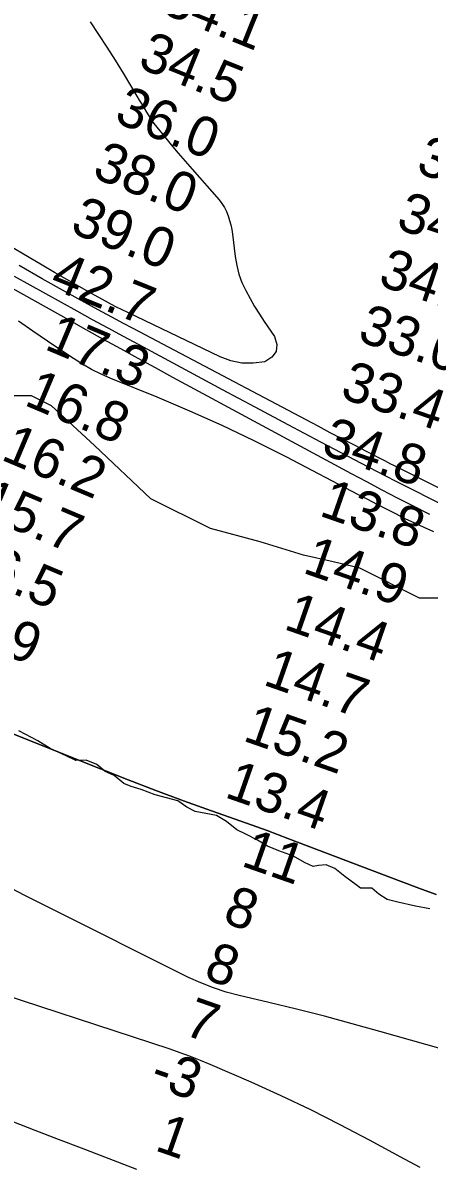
# Model space of a CAD drawing. Extents: x 3161615 to 3199515, y 867541 to 892976.
# Drawn here: x 3187388 to 3188072, y 880529 to 882454 of the extents above; entities that cross this region are included whole.
import ezdxf

# ---------------------------------------------------------------- set-up
doc = ezdxf.new("R2010")
doc.units = 0
for name, color, linetype in [('V-RIVR-EDGE', 7, 'Continuous'), ('V-RIVR-RANG', 7, 'Continuous'), ('V-SITE-VEGE', 7, 'Continuous'), ('V-TOPO-DPTH', 7, 'Continuous'), ('V-TOPO-MAJR', 7, 'Continuous'), ('V-TOPO-MINR', 7, 'Continuous'), ('V-TOPO-WATR', 7, 'Continuous')]:
    doc.layers.add(name, color=color, linetype=linetype)

msp = doc.modelspace()

# ---------------------------------------------------------------- linework, layer by layer
at = {"layer": 'V-RIVR-EDGE'}
msp.add_lwpolyline([(3188073.3, 880962.5), (3188049.4, 880966.9), (3188019.4, 880973.5), (3188001.6, 880978.3), (3187987.7, 880987.5), (3187975.6, 880997.5), (3187956.4, 880997.1), (3187949.5, 881003.2), (3187930.4, 881016.8), (3187913.1, 881030.7), (3187898.7, 881036.8), (3187885.7, 881035.6), (3187877, 881033.9), (3187862.2, 881040.4), (3187843.6, 881051.3), (3187819.2, 881060.1), (3187799.7, 881068), (3187782.8, 881078.4), (3187763.2, 881088), (3187748.5, 881095.5), (3187730.7, 881109.4), (3187714.2, 881119.9), (3187678.1, 881126.5), (3187664.2, 881133.5), (3187648.6, 881144.4), (3187610.8, 881154.5), (3187586.9, 881163.7), (3187570, 881168.5), (3187557.8, 881173.3), (3187541.4, 881186.8), (3187526.6, 881193.8), (3187512.3, 881205.6), (3187494.5, 881212.6), (3187477.1, 881212.2), (3187460.6, 881220.1), (3187433.7, 881232.7), (3187413.3, 881245.4), (3187381.2, 881262)], dxfattribs=at)
at = {"layer": 'V-SITE-VEGE'}
msp.add_lwpolyline([(3188228.8, 881485.5), (3188055.7, 881485.5), (3187955.2, 881535.8), (3187910.5, 881546.9), (3187860.3, 881558.1), (3187787.7, 881580.4), (3187704, 881602.8), (3187603.5, 881653), (3187508.6, 881742.4), (3187436, 881809.4), (3187402.5, 881826.1), (3187352.3, 881826.1), (3187268.5, 881837.3), (3187162.4, 881882), (3187050.8, 881965.8), (3187006.1, 882016), (3186933.5, 882077.4), (3186861, 882133.3), (3186799.6, 882200.3), (3186732.6, 882284.1), (3186704.6, 882339.9), (3186682.3, 882379), (3186637.7, 882468.4)], dxfattribs=at)
at = {"layer": 'V-TOPO-DPTH'}
for points in [[(3188073.2, 881626.4), (3188044.7, 881640.9), (3188018.8, 881654.1), (3187993, 881667.5), (3187967.3, 881681.1), (3187941.6, 881694.8), (3187698.9, 881825.6), (3187669.6, 881841.4), (3187640.4, 881857.2), (3187611.2, 881873.1), (3187582, 881889), (3187552.9, 881905), (3187523.8, 881921.1), (3187494.7, 881937.2), (3187465.7, 881953.4), (3187255.4, 882070.7)], [(3187322.9, 881276.1), (3187518.7, 881198), (3187565.1, 881179.8), (3187611.7, 881162), (3187658.5, 881144.6), (3187705.4, 881127.7), (3187764.4, 881106.8), (3187781.9, 881100.5), (3187799.4, 881094.2), (3187816.8, 881087.7), (3187834.2, 881081.1), (3188025.3, 881008.4), (3188054.6, 880997.4), (3188084.1, 880986.5)], [(3187322.9, 881276.1), (3187518.7, 881198), (3187565.1, 881179.8), (3187611.7, 881162), (3187658.5, 881144.6), (3187705.4, 881127.7), (3187764.4, 881106.8), (3187781.9, 881100.5), (3187799.4, 881094.2), (3187816.8, 881087.7), (3187834.2, 881081.1), (3188025.3, 881008.4), (3188054.6, 880997.4), (3188084.1, 880986.5)], [(3188057.3, 880526.9), (3188030.5, 880541), (3187971.7, 880573.2), (3187922.6, 880599.2), (3187873.1, 880624.3), (3187822.9, 880648), (3187772.3, 880670.7), (3187703.6, 880700.4), (3187686.9, 880707.4), (3187670, 880714), (3187653, 880720.2), (3187635.8, 880726.1), (3187292.4, 880838.8)], [(3188057.3, 880526.9), (3188030.5, 880541), (3187971.7, 880573.2), (3187922.6, 880599.2), (3187873.1, 880624.3), (3187822.9, 880648), (3187772.3, 880670.7), (3187703.6, 880700.4), (3187686.9, 880707.4), (3187670, 880714), (3187653, 880720.2), (3187635.8, 880726.1), (3187292.4, 880838.8)]]:
    msp.add_lwpolyline(points, dxfattribs=at)
at = {"layer": 'V-TOPO-MAJR'}
msp.add_lwpolyline([(3187501.1, 882455.5), (3187515.4, 882434.3), (3187529.5, 882412.8), (3187543.2, 882391.1), (3187556.6, 882369.3), (3187580, 882330.5), (3187584, 882323.9), (3187588, 882317.2), (3187591.9, 882310.6), (3187595.9, 882303.9), (3187599.9, 882297.3), (3187604.1, 882290.8), (3187608.7, 882284.6), (3187613.4, 882278.5), (3187626.4, 882262.5), (3187637.9, 882248.6), (3187649.5, 882234.8), (3187661.2, 882221.1), (3187673, 882207.5), (3187718.4, 882155.9), (3187723.2, 882149.7), (3187727.5, 882143.2), (3187731, 882136.2), (3187733.9, 882129), (3187736.1, 882121.4), (3187738.1, 882113.8), (3187739.6, 882106.1), (3187740.8, 882098.3), (3187745.4, 882060.6), (3187748, 882045.7), (3187751.7, 882031.1), (3187756.9, 882017), (3187763.2, 882003.3), (3187770.5, 881989.9), (3187778.1, 881976.7), (3187786.2, 881963.8), (3187794.5, 881951), (3187811.6, 881926.1), (3187815.4, 881912.5), (3187814.6, 881900.6), (3187807.2, 881891.3), (3187795.3, 881883.6), (3187776, 881881.1), (3187756.9, 881881.2), (3187738.3, 881885.1), (3187720, 881891.7), (3187564.6, 881966.2), (3187555.1, 881970.8), (3187545.6, 881975.6), (3187536.2, 881980.5), (3187526.9, 881985.6), (3187503.5, 881998.4), (3187482.6, 882010.1), (3187461.7, 882021.8), (3187441, 882033.8), (3187420.3, 882045.8), (3187185.7, 882184.3)], dxfattribs=at)
at = {"layer": 'V-TOPO-MINR'}
for points in [[(3188073.2, 881626.4), (3188044.7, 881640.9), (3188018.8, 881654.1), (3187993, 881667.5), (3187967.3, 881681.1), (3187941.6, 881694.8), (3187698.9, 881825.6), (3187669.6, 881841.4), (3187640.4, 881857.2), (3187611.2, 881873.1), (3187582, 881889), (3187552.9, 881905), (3187523.8, 881921.1), (3187494.7, 881937.2), (3187465.7, 881953.4), (3187255.4, 882070.7)], [(3188356.1, 881537.4), (3188018.1, 881706.1), (3188012.9, 881708.7), (3188007.7, 881711.3), (3188002.5, 881714), (3187997.3, 881716.6), (3187966.9, 881732.3), (3187946.5, 881742.9), (3187926.1, 881753.4), (3187905.7, 881764.1), (3187885.4, 881774.8), (3187573.9, 881939.3), (3187556.2, 881948.6), (3187538.6, 881958.1), (3187521, 881967.6), (3187503.5, 881977.2), (3187459.7, 882001.3), (3187420.5, 882023.3), (3187381.4, 882045.5)], [(3188207.9, 881585.4), (3188031, 881674.6), (3188015.8, 881682.3), (3188000.6, 881690.1), (3187985.4, 881698), (3187970.3, 881705.9), (3187889.9, 881748.3), (3187834.6, 881777.5), (3187779.4, 881806.8), (3187724.3, 881836.3), (3187669.2, 881865.8), (3187583.7, 881911.7), (3187557.5, 881925.8), (3187531.4, 881940), (3187505.3, 881954.3), (3187479.2, 881968.7), (3187374, 882027)], [(3188080.2, 881596.9), (3188064.1, 881604.2), (3188048, 881611.6), (3188032.1, 881619.3), (3188016.3, 881627.2), (3188000.5, 881635.2), (3187984.8, 881643.3), (3187969, 881651.4), (3187953.3, 881659.6), (3187831.1, 881723.2), (3187777.6, 881750.1), (3187723.7, 881776), (3187669, 881800.4), (3187613.9, 881823.7), (3187536.1, 881855.4), (3187519.7, 881862.7), (3187503.7, 881870.6), (3187488.3, 881879.4), (3187473.1, 881888.9), (3187453.7, 881901.9), (3187429.1, 881918.4), (3187404.6, 881935), (3187380.2, 881951.7)], [(3188092.5, 880726.7), (3187988.9, 880756.2), (3187942.4, 880769.1), (3187895.7, 880781.6), (3187848.9, 880793.4), (3187801.9, 880804.8), (3187752.3, 880816.4), (3187730.3, 880822.3), (3187708.7, 880829.3), (3187687.7, 880837.7), (3187667, 880847.2), (3187430.4, 880965.3), (3187390, 880985.8), (3187349.7, 881006.6)], [(3188057.3, 880526.9), (3188030.5, 880541), (3187971.7, 880573.2), (3187922.6, 880599.2), (3187873.1, 880624.3), (3187822.9, 880648), (3187772.3, 880670.7), (3187703.6, 880700.4), (3187686.9, 880707.4), (3187670, 880714), (3187653, 880720.2), (3187635.8, 880726.1), (3187292.4, 880838.8)], [(3187580, 880523.8), (3187525.7, 880544.6), (3187486.7, 880559.5), (3187447.7, 880574.4), (3187408.8, 880589.4), (3187369.8, 880604.4)]]:
    msp.add_lwpolyline(points, dxfattribs=at)
at = {"layer": 'V-TOPO-WATR'}
msp.add_lwpolyline([(3188084.1, 880986.5), (3188054.6, 880997.4), (3188025.3, 881008.4), (3187834.2, 881081.1), (3187816.8, 881087.7), (3187799.4, 881094.2), (3187781.9, 881100.5), (3187764.4, 881106.8), (3187705.4, 881127.7), (3187658.5, 881144.6), (3187611.7, 881162), (3187565.1, 881179.8), (3187518.7, 881198), (3187322.9, 881276.1)], dxfattribs=at)

# ---------------------------------------------------------------- texts
at = {"layer": 'V-RIVR-RANG'}
for s, rotation, p in [('34.1', 338.0483, (3187618.7, 882471.7)), ('34.5', 338.0483, (3187579.4, 882379.7)), ('36.0', 338.0483, (3187539.5, 882288)), ('38.0', 338.0483, (3187502.4, 882195.1)), ('34.7', 341.2083, (3188048.2, 882202.6)), ('39.0', 338.0483, (3187465.2, 882102.3)), ('34.6', 341.2083, (3188014.5, 882108.4)), ('42.7', 338.0483, (3187430.7, 882008.3)), ('34.2', 341.2083, (3187984.2, 882013.1)), ('33.0', 341.2083, (3187949.5, 881919.3)), ('17.3', 337.1367, (3187422.2, 881905.5)), ('33.4', 341.2083, (3187920.2, 881823.6)), ('16.8', 337.1367, (3187388, 881811.4)), ('16.2', 337.1367, (3187348.9, 881719.4)), ('34.8', 341.2083, (3187888.3, 881728.8)), ('15.7', 337.1367, (3187309.8, 881627.4)), ('13.8', 340.7164, (3187885, 881625.1)), ('16.5', 337.1367, (3187275.6, 881533.3)), ('14.9', 340.7164, (3187857.2, 881528.9)), ('14.9', 337.1367, (3187240.1, 881439.7)), ('14.4', 340.7164, (3187825.2, 881434.2)), ('14.7', 340.7164, (3187790.5, 881340.4)), ('15.2', 340.7164, (3187756.5, 881246.3)), ('13.4', 340.7164, (3187725.8, 881151.1)), ('11', 340.7164, (3187753.6, 881035.5)), ('8', 340.7164, (3187722.3, 880940.5)), ('8', 340.7164, (3187690.3, 880845.7)), ('7', 340.7164, (3187656.4, 880751.7)), ('-3', 340.7164, (3187599, 880665.8)), ('1', 340.7164, (3187608.1, 880556.7))]:
    msp.add_text(s, height=67, rotation=rotation, dxfattribs=at).set_placement(p)

doc.saveas('drawing.dxf')
